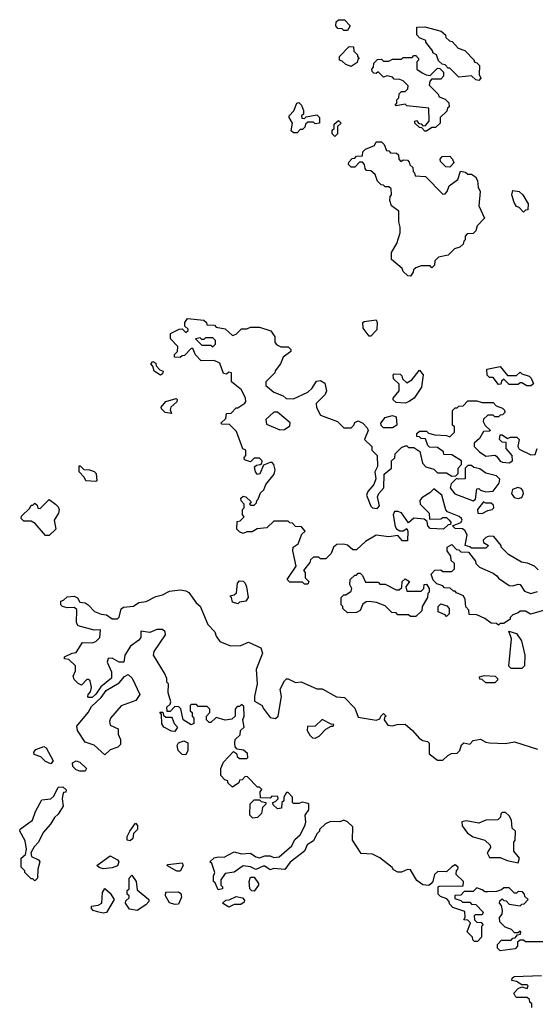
# Model space of a CAD drawing. Extents: x 1861455 to 2058065, y 200073 to 437907.
# Tile 325 of 574: x 1937371 to 1940240, y 316812 to 322290. Entities that reach past the tile are written whole.
import ezdxf

# ---------------------------------------------------------------- set-up
doc = ezdxf.new("R2010")
doc.units = 0

msp = doc.modelspace()

# ---------------------------------------------------------------- linework, layer by layer
at = {"layer": '0CON05XD'}
for points in [[(1939195, 322230), (1939175, 322230), (1939165, 322240), (1939141.7, 322241.7), (1939130, 322255), (1939131.7, 322278.3), (1939145, 322290), (1939178.3, 322288.3), (1939210, 322255), (1939195, 322230)], [(1939925, 321952.5), (1939910, 321955), (1939885, 321977.5), (1939815, 321970), (1939765, 322020), (1939755, 322020), (1939738.3, 322038.3), (1939721.7, 322041.7), (1939701.7, 322061.7), (1939690, 322095), (1939670, 322105), (1939670, 322115), (1939630, 322165), (1939630, 322175), (1939595, 322190), (1939580, 322205), (1939581.7, 322248.3), (1939625, 322250), (1939717, 322227), (1939740, 322205), (1939741.7, 322191.7), (1939761.7, 322171.7), (1939778.3, 322168.3), (1939811.7, 322131.7), (1939848.3, 322118.3), (1939900, 322065), (1939900, 322055), (1939915, 322050), (1939930, 322035), (1939927.5, 321985), (1939937.5, 321965), (1939925, 321952.5)], [(1939215, 322030), (1939185, 322040), (1939165, 322060), (1939150, 322065), (1939150, 322085), (1939205, 322140), (1939228.3, 322138.3), (1939230, 322115), (1939250, 322095), (1939250, 322085), (1939260, 322075), (1939251.7, 322068.3), (1939248.3, 322051.7), (1939215, 322030)], [(1939635, 321670), (1939625, 321670), (1939608.3, 321688.3), (1939595, 321690), (1939570, 321715), (1939570, 321725), (1939578.3, 321728.3), (1939591.7, 321711.7), (1939605, 321710), (1939615, 321700), (1939628.3, 321701.7), (1939650, 321725), (1939648.3, 321798.3), (1939525, 321810), (1939515, 321820), (1939465, 321810), (1939460, 321815), (1939470, 321825), (1939470, 321845), (1939480, 321855), (1939481.7, 321878.3), (1939495, 321890), (1939515, 321890), (1939530, 321905), (1939531.7, 321921.7), (1939505, 321950), (1939487, 321957), (1939455, 321960), (1939445, 321970), (1939415, 321977.5), (1939395, 321970), (1939365, 322000), (1939355, 321990), (1939341.7, 321991.7), (1939331.7, 322001.7), (1939330, 322015), (1939340, 322025), (1939341.7, 322048.3), (1939361.7, 322068.3), (1939385, 322070), (1939395, 322060), (1939425, 322060), (1939445, 322070), (1939495, 322070), (1939505, 322080), (1939555, 322080), (1939565, 322090), (1939575, 322090), (1939590, 322075), (1939590, 322065), (1939580, 322055), (1939580, 322015), (1939610, 321995), (1939633, 321983), (1939655, 321980), (1939695, 322020), (1939708.3, 322018.3), (1939728.3, 321998.3), (1939730, 321975), (1939715, 321960), (1939661.7, 321958.3), (1939653, 321947), (1939650, 321925), (1939700, 321875), (1939705, 321860), (1939738.3, 321848.3), (1939758.3, 321828.3), (1939760, 321805), (1939751.7, 321798.3), (1939748.3, 321781.7), (1939710, 321745), (1939710, 321715), (1939685, 321690), (1939665, 321690), (1939635, 321670)], [(1938915, 321660), (1938895, 321660), (1938882.5, 321672.5), (1938890, 321715), (1938870, 321745), (1938870, 321755), (1938897, 321783), (1938912.5, 321825), (1938925, 321830), (1938940, 321815), (1938950, 321785), (1938950, 321765), (1938940, 321755), (1938941.7, 321741.7), (1938955, 321740), (1938965, 321750), (1939025, 321760), (1939040, 321745), (1939040, 321715), (1939015, 321710), (1939005, 321720), (1938975, 321720), (1938961.7, 321708.3), (1938958.3, 321691.7), (1938945, 321680), (1938931.7, 321678.3), (1938915, 321660)], [(1939125, 321640), (1939110, 321655), (1939110, 321675), (1939120, 321685), (1939121.7, 321708.3), (1939145, 321730), (1939160, 321715), (1939140, 321695), (1939140, 321655), (1939125, 321640)], [(1939545, 320862.5), (1939530, 320865), (1939505, 320890), (1939500, 320905), (1939440, 320955), (1939440, 320995), (1939470, 321045), (1939487.5, 321105), (1939487.5, 321135), (1939480, 321165), (1939480, 321225), (1939440, 321255), (1939430, 321285), (1939433, 321307), (1939440, 321315), (1939438.3, 321348.3), (1939425, 321360), (1939405, 321360), (1939395, 321370), (1939381.7, 321371.7), (1939361.7, 321391.7), (1939348.3, 321428.3), (1939325, 321450), (1939301.7, 321451.7), (1939293, 321463), (1939290, 321485), (1939278.3, 321498.3), (1939261.7, 321498.3), (1939235, 321470), (1939215, 321470), (1939200, 321485), (1939201.7, 321498.3), (1939221.7, 321518.3), (1939235, 321520), (1939245, 321530), (1939278.3, 321531.7), (1939280, 321555), (1939295, 321570), (1939345, 321590), (1939355, 321610), (1939385, 321610), (1939400, 321595), (1939411.7, 321561.7), (1939425, 321560), (1939435, 321550), (1939468.3, 321548.3), (1939478.3, 321538.3), (1939480, 321515), (1939491.7, 321501.7), (1939505, 321510), (1939528.3, 321508.3), (1939538.3, 321498.3), (1939541.7, 321481.7), (1939558.3, 321468.3), (1939560, 321445), (1939568.3, 321438.3), (1939571.7, 321421.7), (1939628.3, 321418.3), (1939725, 321320), (1939738.3, 321321.7), (1939750, 321335), (1939760, 321365), (1939808.3, 321401.7), (1939823, 321447), (1939851.7, 321441.7), (1939865, 321430), (1939885, 321430), (1939907.5, 321415), (1939917.5, 321395), (1939921.7, 321358.3), (1939932.5, 321335), (1939926.7, 321255), (1939957.5, 321185), (1939917, 321143), (1939910, 321115), (1939895, 321100), (1939861.7, 321098.3), (1939850, 321085), (1939850, 321065), (1939841.7, 321058.3), (1939838.3, 321041.7), (1939820, 321025), (1939790, 321015), (1939755, 320980), (1939701.7, 320968.3), (1939681.7, 320948.3), (1939680, 320925), (1939665, 320910), (1939655, 320920), (1939605, 320920), (1939575, 320910), (1939561.7, 320898.3), (1939560, 320885), (1939545, 320862.5)], [(1939765, 321470), (1939741.7, 321471.7), (1939711.7, 321501.7), (1939710, 321515), (1939721.7, 321528.3), (1939765, 321530), (1939780, 321515), (1939787, 321493), (1939765, 321470)], [(1940175, 321220), (1940150, 321245), (1940135, 321250), (1940123, 321273), (1940110, 321315), (1940115, 321340), (1940150, 321335), (1940170, 321315), (1940200, 321265), (1940198.3, 321231.7), (1940185, 321230), (1940175, 321220)], [(1940255, 319230), (1940235, 319250), (1940197, 319267), (1940163, 319273), (1940090, 319315), (1940050, 319355), (1940050, 319365), (1940010, 319415), (1939983, 319417), (1939965, 319410), (1939950, 319395), (1939951.7, 319381.7), (1939980, 319365), (1939965, 319350), (1939885, 319350), (1939875, 319357.5), (1939850, 319365), (1939860, 319425), (1939848.1, 319448.1), (1939835, 319456.7), (1939795, 319460), (1939780, 319475), (1939826.4, 319493.6), (1939832.5, 319505), (1939830, 319515), (1939817, 319527), (1939751.7, 319551.7), (1939743, 319563), (1939720, 319645), (1939675, 319680), (1939653, 319657), (1939609.4, 319630.6), (1939598, 319615), (1939600, 319595), (1939650, 319545), (1939651.7, 319511.7), (1939715, 319512.5), (1939725, 319520), (1939745, 319520), (1939758.3, 319508.3), (1939770, 319495), (1939768.3, 319481.7), (1939755, 319480), (1939730, 319455), (1939655, 319460), (1939642.5, 319475), (1939638.3, 319498.3), (1939621.7, 319511.7), (1939563.6, 319516.4), (1939535, 319490), (1939495.8, 319545.8), (1939475, 319554), (1939456.7, 319553.3), (1939448.8, 319535), (1939460.6, 319470.6), (1939468, 319458), (1939486.4, 319446.4), (1939505, 319446.7), (1939525, 319460), (1939530, 319445), (1939528.3, 319391.7), (1939501.7, 319391.7), (1939475, 319420), (1939425, 319412.5), (1939355, 319422.5), (1939295, 319387.5), (1939245, 319340), (1939225, 319340), (1939195, 319367.5), (1939173, 319373), (1939135, 319370), (1939117.5, 319355), (1939105, 319320), (1939075, 319290), (1939045, 319290), (1939035, 319300), (1939005, 319300), (1938990, 319285), (1938985, 319270), (1938950, 319225), (1938960, 319215), (1938960, 319185), (1938980, 319165), (1938975, 319150), (1938955, 319150), (1938945, 319160), (1938875, 319160), (1938860, 319175), (1938909.3, 319250.7), (1938891.2, 319335), (1938892.5, 319355), (1938920, 319375), (1938941.7, 319428.3), (1938960, 319445), (1938938.3, 319468.3), (1938905, 319470), (1938888.3, 319488.3), (1938875, 319490), (1938865, 319500), (1938785, 319500), (1938746.7, 319463.3), (1938692.5, 319457.5), (1938665, 319440), (1938635, 319440), (1938615, 319432.5), (1938595, 319440), (1938580, 319455), (1938581.7, 319498.3), (1938598.3, 319501.7), (1938620, 319525), (1938610, 319535), (1938610, 319565), (1938620, 319575), (1938620, 319595), (1938603, 319613), (1938601.7, 319628.3), (1938615, 319640), (1938630, 319635), (1938658.3, 319608.3), (1938650, 319595), (1938655, 319590), (1938675, 319590), (1938688.3, 319601.7), (1938690, 319615), (1938698.3, 319621.7), (1938711.7, 319658.3), (1938730, 319675), (1938740, 319705), (1938787.7, 319762.3), (1938792, 319785), (1938786, 319816), (1938776.1, 319826.1), (1938765, 319826.7), (1938727.5, 319812.5), (1938707, 319763), (1938695, 319760), (1938682.5, 319775), (1938678.3, 319801.7), (1938688.3, 319811.7), (1938710, 319815), (1938718.3, 319821.7), (1938720, 319835), (1938705, 319850), (1938675, 319850), (1938655, 319830), (1938621.7, 319841.7), (1938620, 319855), (1938630, 319865), (1938630, 319895), (1938613.3, 319903.3), (1938578.3, 319998.3), (1938538.3, 320038.3), (1938495, 320040), (1938490, 320045), (1938518.3, 320071.7), (1938521.7, 320098.3), (1938548.3, 320101.7), (1938575, 320130), (1938585, 320130), (1938623, 320157), (1938630, 320165), (1938627.5, 320185), (1938605, 320230), (1938550, 320275), (1938550, 320325), (1938535, 320330), (1938521.7, 320318.3), (1938505, 320322.5), (1938485, 320380), (1938453.8, 320393.8), (1938381.7, 320391.7), (1938350, 320425), (1938335, 320460), (1938325, 320460), (1938288.3, 320421.7), (1938275, 320420), (1938265, 320410), (1938231.7, 320411.7), (1938231.7, 320428.3), (1938250, 320445), (1938251.7, 320471.7), (1938210, 320515), (1938210, 320545), (1938258.3, 320568.3), (1938275, 320570), (1938295, 320550), (1938308.3, 320561.7), (1938308.3, 320568.3), (1938290, 320585), (1938290, 320605), (1938305, 320627.5), (1938395, 320617.5), (1938410, 320605), (1938411.7, 320591.7), (1938455, 320590), (1938465, 320580), (1938515, 320570), (1938555, 320532.5), (1938575, 320540), (1938605, 320570), (1938635, 320570), (1938655, 320580), (1938705, 320580), (1938768.3, 320558.3), (1938790, 320525), (1938790, 320495), (1938801.7, 320481.7), (1938825, 320470), (1938865, 320470), (1938880, 320455), (1938880, 320445), (1938837, 320413), (1938822.5, 320375), (1938793, 320337), (1938790, 320325), (1938740, 320275), (1938740, 320255), (1938785, 320217.5), (1938837, 320197), (1938853, 320183), (1938895, 320180), (1938975, 320217.5), (1938999.3, 320240.7), (1939021.7, 320278.3), (1939045, 320282.5), (1939068.3, 320268.3), (1939077.5, 320225), (1939070, 320205), (1939020, 320155), (1939023, 320133), (1939045, 320090), (1939140, 320055), (1939175, 320020), (1939215, 320020), (1939230, 320035), (1939235, 320050), (1939255, 320057.5), (1939280, 320045), (1939305, 320020), (1939310, 320005), (1939290, 319955), (1939330, 319915), (1939330, 319895), (1939360, 319865), (1939362.5, 319805), (1939347.5, 319775), (1939352.5, 319735), (1939342.5, 319705), (1939307.5, 319665), (1939300, 319645), (1939324.1, 319584.1), (1939333.9, 319573.9), (1939359.3, 319570.7), (1939372.5, 319585), (1939362.5, 319635), (1939370, 319655), (1939397.5, 319685), (1939398.3, 319761.7), (1939440, 319795), (1939440, 319835), (1939458.3, 319851.7)], [(1939325, 320530), (1939315, 320530), (1939283, 320573), (1939280, 320605), (1939288.3, 320611.7), (1939355, 320620), (1939360, 320605), (1939357.5, 320565), (1939325, 320530)], [(1938445, 320470), (1938460, 320485), (1938460, 320505), (1938445, 320520), (1938405, 320520), (1938395, 320510), (1938385, 320510), (1938375, 320520), (1938350, 320515), (1938385, 320480), (1938435, 320480), (1938445, 320470)], [(1938155, 320313.3), (1938120, 320335), (1938112.5, 320362.5), (1938100, 320375), (1938111.7, 320388.3), (1938128.3, 320378.3), (1938130, 320365), (1938151.7, 320341.7), (1938170, 320335), (1938165, 320320), (1938155, 320313.3)], [(1939515, 320157.5), (1939465, 320160), (1939450, 320175), (1939450, 320185), (1939482.5, 320225), (1939481.7, 320261.7), (1939451.7, 320291.7), (1939450, 320315), (1939455, 320320), (1939488.3, 320318.3), (1939498.3, 320308.3), (1939501.7, 320291.7), (1939525, 320270), (1939553, 320287), (1939595, 320340), (1939616.7, 320315), (1939606.7, 320245), (1939566.4, 320183.6), (1939535, 320163.3), (1939515, 320157.5)], [(1940215, 320252.5), (1940193, 320253), (1940165, 320270), (1940155, 320270), (1940145, 320260), (1940095, 320260), (1940065, 320290), (1940051.7, 320278.3), (1940048.3, 320261.7), (1940035, 320260), (1940005, 320300), (1939985, 320300), (1939971.7, 320311.7), (1939970, 320345), (1940045, 320360), (1940085, 320310), (1940135, 320310), (1940155, 320330), (1940165, 320320), (1940205, 320307.5), (1940216.4, 320296.4), (1940230, 320265), (1940215, 320252.5)], [(1938215, 320100), (1938180, 320105), (1938160, 320125), (1938157.5, 320135), (1938185, 320166.2), (1938241.7, 320181.7), (1938246.7, 320176.7), (1938245, 320163.8), (1938212, 320135), (1938209.3, 320119.3), (1938215, 320100)], [(1939458.3, 319851.7), (1939460, 319875), (1939495, 319910), (1939515, 319920), (1939525, 319920), (1939535, 319910), (1939565, 319910), (1939598.3, 319888.3), (1939612.3, 319822.3), (1939631.7, 319801.7), (1939675, 319790), (1939695, 319770), (1939745, 319770), (1939775, 319750), (1939798.3, 319751.7), (1939810, 319765), (1939810, 319795), (1939830, 319815), (1939830, 319835), (1939775, 319870), (1939731.7, 319871.7), (1939730, 319885), (1939695, 319910), (1939651.7, 319911.7), (1939641.7, 319921.7), (1939628.3, 319958.3), (1939605, 319960), (1939595, 319970), (1939581.7, 319971.7), (1939581.7, 319988.3), (1939595, 320000), (1939635, 320000), (1939645, 319990), (1939680.7, 319980.7), (1939745, 319977.5), (1939765, 319970), (1939790, 319995), (1939790, 320025), (1939780, 320035), (1939780, 320115), (1939795, 320130), (1939805, 320130), (1939815, 320140), (1939838.3, 320141.7), (1939865, 320170), (1939915, 320170), (1939945, 320160), (1940005, 320160), (1940021.7, 320141.7), (1940058.3, 320128.3), (1940068.3, 320118.3), (1940070, 320105), (1940058.3, 320091.7), (1940045, 320090), (1940035, 320080), (1940015, 320080), (1940005, 320090), (1939975, 320090), (1939951.7, 320068.3), (1939950, 320055), (1939961.7, 320031.7), (1939990, 320005), (1939985, 320000), (1939951.7, 319998.3), (1939929.3, 319960.7), (1939900, 319935), (1939900, 319915), (1939930, 319885), (1939965, 319862.5), (1940015, 319867.5), (1940025, 319862.5), (1940044, 319834), (1940057.7, 319827.7), (1940095, 319823.8), (1940112.5, 319835), (1940111.2, 319865), (1940077.5, 319905), (1940078.3, 319938.3), (1940055, 319940), (1940040, 319955), (1940045, 319980), (1940055, 319980), (1940085, 319960), (1940102.5, 319967.5), (1940137, 319967), (1940150, 319955), (1940142.5, 319915), (1940150.7, 319900.7), (1940215, 319870), (1940238.3, 319871.7), (1940250, 319905)], [(1938818.3, 320008.3), (1938845, 320010), (1938875, 320030), (1938877, 320047), (1938805, 320107.5), (1938785, 320107.5), (1938740, 320065), (1938745, 320040), (1938818.3, 320008.3)], [(1939445, 320020), (1939395, 320020), (1939381.7, 320031.7), (1939380, 320045), (1939405, 320077.5), (1939445, 320087.5), (1939465, 320080), (1939470, 320035), (1939445, 320020)], [(1937795, 319720), (1937740, 319725), (1937730, 319745), (1937702.5, 319775), (1937701.7, 319808.3), (1937708.3, 319808.3), (1937727.5, 319787.5), (1937760, 319785), (1937785, 319776.2), (1937797.5, 319765), (1937800, 319725), (1937795, 319720)], [(1939895, 319612.5), (1939907, 319623), (1939915, 319680), (1939925, 319682.5), (1939935, 319672.5), (1939965, 319662.5), (1940005, 319667.5), (1940038.3, 319711.7), (1940043, 319733), (1940025, 319753.3), (1939965, 319766.7), (1939931.7, 319791.7), (1939898.3, 319798.3), (1939885, 319810), (1939865, 319810), (1939850, 319795), (1939850, 319735), (1939813.3, 319733.3), (1939801.7, 319738.3), (1939771.2, 319708.8), (1939766.7, 319685), (1939791.7, 319651.7), (1939895, 319612.5)], [(1940145, 319625.5), (1940165, 319632), (1940174.5, 319655), (1940171.4, 319671.4), (1940162.1, 319682.1), (1940142.3, 319687.7), (1940113.6, 319676.4), (1940106.7, 319655), (1940122.3, 319632.3), (1940145, 319625.5)], [(1937535, 319420), (1937515, 319420), (1937457, 319487), (1937435, 319500), (1937395, 319500), (1937380, 319515), (1937381.7, 319528.3), (1937428.3, 319571.7), (1937435, 319590), (1937445, 319590), (1937455, 319600), (1937468.3, 319588.3), (1937471.7, 319571.7), (1937485, 319570), (1937535, 319620), (1937570, 319595), (1937585, 319580), (1937590, 319565), (1937587.5, 319545), (1937562.5, 319505), (1937572.5, 319455), (1937535, 319420)], [(1939945, 319542.5), (1939975, 319560), (1940000, 319565), (1940010, 319575), (1940008.3, 319588.3), (1939995, 319600), (1939965, 319600), (1939951.7, 319608.3), (1939917.5, 319565), (1939920, 319545), (1939945, 319542.5)], [(1940285, 319003.8), (1940212.5, 318982.5), (1940185, 319000), (1940155, 319000), (1940145, 318990), (1940115, 318980), (1940100, 318965), (1940100, 318955), (1940065, 318930), (1940045, 318930), (1940035, 318922.5), (1940025, 318930), (1939995, 318932.5), (1939958.8, 318958.8), (1939915, 318980), (1939871.7, 318981.7), (1939870, 319005), (1939853, 319023), (1939850, 319065), (1939840, 319085), (1939801.7, 319101.7), (1939795, 319110), (1939785, 319110), (1939767, 319127), (1939735, 319130), (1939725, 319140), (1939691.7, 319151.7), (1939671.7, 319171.7), (1939660, 319205), (1939681.7, 319228.3), (1939715, 319230), (1939725, 319220), (1939775, 319220), (1939790, 319235), (1939790, 319265), (1939771.7, 319281.7), (1939770, 319305), (1939750, 319335), (1939750, 319355), (1939775, 319370), (1939801.7, 319341.7), (1939815, 319340), (1939825, 319330), (1939868.3, 319328.3), (1939907, 319277), (1939910, 319265), (1939930, 319245), (1940005, 319210), (1940026.4, 319196.4), (1940035, 319182.5), (1940095, 319142.5), (1940115, 319140), (1940145, 319150), (1940155, 319147.5), (1940180.7, 319110.7), (1940215, 319097.5), (1940251.7, 319108.3)], [(1939575, 318970), (1939545, 318970), (1939535, 318980), (1939475, 318980), (1939465, 318990), (1939441.7, 318991.7), (1939405, 319030), (1939357, 319047), (1939315, 319052.5), (1939298.3, 319051.7), (1939280.7, 319039.3), (1939265, 319002.5), (1939245, 318992.5), (1939195, 318990), (1939170, 319015), (1939170, 319025), (1939160, 319035), (1939160, 319075), (1939175, 319090), (1939185, 319090), (1939215, 319110), (1939220, 319125), (1939208.3, 319148.3), (1939210, 319175), (1939235, 319200), (1939245, 319200), (1939255, 319210), (1939265, 319210), (1939278.3, 319198.3), (1939295, 319160), (1939365, 319160), (1939375, 319150), (1939405, 319150), (1939465, 319117.5), (1939481.7, 319118.3), (1939498.3, 319131.7), (1939500, 319165), (1939515, 319180), (1939540, 319165), (1939520, 319135), (1939525, 319110), (1939605, 319110), (1939620, 319125), (1939621.7, 319148.3), (1939635, 319150), (1939650, 319125), (1939650, 319105), (1939641.7, 319098.3), (1939640, 319075), (1939610, 319025), (1939608.3, 319001.7), (1939575, 318970)], [(1938585, 319040), (1938555, 319050), (1938550, 319075), (1938540, 319085), (1938565, 319090), (1938578.3, 319101.7), (1938582.5, 319155), (1938595, 319167.5), (1938615, 319166.7), (1938626.1, 319156.1), (1938633.3, 319135), (1938643.3, 319075), (1938630, 319055), (1938595, 319050), (1938585, 319040)], [(1940295, 317160), (1940185, 317160), (1940175, 317170), (1940155, 317170), (1940141.7, 317158.3), (1940140, 317135), (1940128.3, 317121.7), (1940045, 317110), (1940030, 317125), (1940030, 317145), (1940051.7, 317168.3), (1940105, 317170), (1940115, 317180), (1940128.3, 317181.7), (1940141.7, 317198.3), (1940158.3, 317201.7), (1940160, 317215), (1940155, 317220), (1940145, 317210), (1940125, 317210), (1940108.3, 317228.3), (1940071.7, 317241.7), (1940041.7, 317271.7), (1940040, 317295), (1940056.2, 317313.8), (1940057.5, 317335), (1940051.7, 317361.7), (1940040, 317375), (1940041.7, 317388.3), (1940055, 317400), (1940065, 317390), (1940078.3, 317388.3), (1940095, 317370), (1940155, 317360), (1940165, 317370), (1940178.3, 317371.7), (1940200, 317395), (1940181.7, 317411.7), (1940180, 317425), (1940168.3, 317438.3), (1940145, 317440), (1940135, 317430), (1940125, 317430), (1940095, 317460), (1940065, 317460), (1940051.7, 317448.3), (1940025, 317440), (1939975, 317437.5), (1939958.3, 317438.3), (1939945, 317450), (1939915, 317460), (1939895, 317440), (1939845, 317440), (1939825, 317420), (1939791.7, 317418.3), (1939791.7, 317401.7), (1939825, 317390), (1939835, 317380), (1939875, 317380), (1939885, 317370), (1939908.3, 317368.3), (1939950, 317325), (1939945, 317310), (1939905, 317310), (1939900, 317305), (1939901.7, 317281.7), (1939915, 317270), (1939938.3, 317268.3), (1939950, 317255), (1939940, 317245), (1939940, 317185), (1939918.3, 317161.7), (1939901.7, 317161.7), (1939891.7, 317171.7), (1939890, 317185), (1939860, 317215), (1939880, 317265), (1939865, 317280), (1939841.7, 317281.7), (1939850, 317295), (1939848.3, 317328.3), (1939781.7, 317351.7), (1939761.7, 317371.7), (1939760, 317385), (1939748.3, 317398.3), (1939711.7, 317411.7), (1939700, 317425), (1939700, 317465), (1939705, 317470), (1939838.3, 317471.7), (1939840, 317495), (1939800, 317535), (1939801.7, 317558.3), (1939808.3, 317561.7), (1939810, 317575), (1939795, 317587.5), (1939775, 317577.5), (1939745, 317550), (1939698.3, 317551.7), (1939680, 317535), (1939670, 317495), (1939658.3, 317481.7), (1939647.5, 317472.5), (1939615, 317477.5), (1939580.7, 317500.7), (1939545, 317560), (1939528.3, 317561.7), (1939495, 317547.5), (1939475, 317547.5), (1939450.7, 317560.7), (1939443, 317573), (1939375, 317627.5), (1939335, 317647.5), (1939271.7, 317651.7), (1939222.5, 317725), (1939225, 317800), (1939195, 317827.5), (1939175, 317836.7), (1939153, 317827), (1939100.7, 317829.3), (1939073.6, 317816.4), (1939040, 317785), (1939040, 317775), (1939025, 317760), (1939005, 317722.5), (1938970.7, 317699.3), (1938956.2, 317663.8), (1938877, 317603), (1938847, 317563), (1938785, 317567.5), (1938765, 317560), (1938735, 317580), (1938725, 317580), (1938685, 317562.5), (1938655, 317577.5), (1938615, 317583.3), (1938565, 317547.5), (1938515, 317540), (1938490, 317505), (1938490, 317475), (1938500, 317465), (1938500, 317455), (1938475, 317450), (1938458.3, 317488.3), (1938450, 317495), (1938450, 317525), (1938457.5, 317545), (1938440, 317595), (1938430, 317605), (1938453, 317627), (1938475, 317632.5), (1938509.3, 317630.7), (1938565, 317660), (1938605, 317650), (1938655, 317652.5), (1938685, 317632.5), (1938705, 317627.5), (1938735, 317637.5), (1938765, 317637.5), (1938785, 317630), (1938815, 317632.5), (1938885.6, 317694.4), (1938901.2, 317728.8), (1938932.5, 317755), (1938957.5, 317805), (1938962.5, 317825), (1938960, 317865), (1938980, 317895), (1938980, 317925), (1938975, 317930), (1938945, 317937.5), (1938925, 317930), (1938895, 317930), (1938890, 317935), (1938890, 317965), (1938865, 317990), (1938855, 317990), (1938840, 317965), (1938840, 317945), (1938830, 317935), (1938827, 317903), (1938805, 317900), (1938781.7, 317921.7), (1938780, 317935), (1938795, 317940), (1938810, 317955), (1938808.3, 317968.3), (1938775, 317970), (1938765, 317960), (1938711.7, 317961.7), (1938710, 317995), (1938718.3, 318008.3), (1938705, 318020), (1938695, 318020), (1938638.3, 318078.3), (1938625, 318080), (1938608.3, 318061.7), (1938595, 318060), (1938590, 318045), (1938555, 318020), (1938530, 318045), (1938530, 318055), (1938511.7, 318061.7), (1938490, 318085), (1938490, 318125), (1938505, 318160), (1938561.7, 318218.3), (1938578.3, 318208.3), (1938581.7, 318191.7), (1938595, 318180), (1938635, 318180), (1938640, 318185), (1938638.3, 318208.3), (1938617, 318227), (1938581.7, 318231.7), (1938570, 318245), (1938567.5, 318265), (1938570, 318285), (1938598.3, 318311.7), (1938600, 318335), (1938620, 318355), (1938612.5, 318395), (1938620, 318415), (1938618.3, 318468.3), (1938605, 318480), (1938595, 318470), (1938581.7, 318468.3), (1938570, 318455), (1938570, 318415), (1938551.7, 318398.3), (1938515, 318392.5), (1938465, 318407.5), (1938435, 318380), (1938425, 318380), (1938410, 318395), (1938410, 318415), (1938430, 318435), (1938430, 318455), (1938415, 318470), (1938365, 318470), (1938355, 318480), (1938325, 318480), (1938320, 318475), (1938320, 318445), (1938330, 318435), (1938330, 318415), (1938340, 318405), (1938340, 318375), (1938325, 318367.5), (1938280, 318395), (1938267, 318457), (1938257, 318467), (1938235, 318470), (1938208.3, 318441.7), (1938191.7, 318441.7), (1938190, 318465), (1938208.3, 318481.7), (1938212.5, 318495), (1938197.5, 318545), (1938200, 318595), (1938190, 318605), (1938190, 318625), (1938176.7, 318655), (1938116.2, 318755), (1938120, 318775), (1938181.7, 318868.3), (1938180, 318885), (1938165, 318897.5), (1938135, 318897.5), (1938095, 318880.8), (1938045, 318887.5), (1938045, 318852.5), (1938035, 318837.5), (1937987.5, 318805), (1937956.7, 318755), (1937950, 318715), (1937925, 318716.7), (1937885, 318738), (1937864.2, 318735.8), (1937858, 318715), (1937881.2, 318661.2), (1937882.7, 318627.3), (1937822.3, 318577.7), (1937795, 318537.5), (1937775, 318520), (1937755, 318520), (1937750, 318525), (1937752.5, 318535), (1937765, 318550), (1937771.4, 318575), (1937762.5, 318612.5), (1937755, 318620), (1937745, 318618.8), (1937715, 318587.5), (1937697, 318597), (1937675, 318620), (1937668.3, 318638.3), (1937682.3, 318667.7), (1937682, 318695), (1937645, 318730), (1937620, 318735), (1937620, 318745), (1937663.6, 318766.4), (1937685, 318770), (1937720, 318825), (1937775, 318823.3), (1937795, 318830), (1937817, 318853), (1937820, 318895), (1937785, 318893.3), (1937697, 318917), (1937687.5, 318935), (1937688.3, 319008.3), (1937675, 319020), (1937635, 319017.5), (1937610, 319025), (1937600, 319035), (1937600, 319055), (1937615, 319060), (1937635, 319080), (1937675, 319082.5), (1937693, 319073), (1937705, 319050), (1937735, 319046.7), (1937752.5, 319035), (1937787.3, 318997.3), (1937825, 318983.3), (1937855, 318980), (1937885, 318956.2), (1937915, 318957.5), (1937923.8, 318966.2), (1937935, 319012.5), (1937948.3, 319021.7), (1938005, 319027.5), (1938035, 319047.5), (1938075, 319052.5), (1938128.3, 319081.7), (1938165, 319090), (1938205, 319110), (1938265, 319117.5), (1938295, 319112.5), (1938313, 319103), (1938352.5, 319045), (1938375, 319027.5), (1938417.5, 318925), (1938457.5, 318885), (1938465, 318860), (1938485, 318830), (1938545, 318807.5), (1938601.7, 318808.3), (1938645, 318826.7), (1938712.5, 318795), (1938722.5, 318765), (1938687.5, 318675), (1938692, 318595), (1938677.5, 318525), (1938678.3, 318498.3), (1938720, 318475), (1938725, 318460), (1938765, 318407.5), (1938795, 318402.5), (1938810, 318415), (1938828.8, 318525), (1938821.2, 318565), (1938845, 318612.5), (1938855, 318622.5), (1938865, 318622.5), (1938905, 318603.3), (1938936.4, 318606.4), (1939025, 318567.5), (1939055, 318567.5), (1939133.6, 318523.6), (1939178.3, 318518.3), (1939235, 318460), (1939255, 318410), (1939355, 318392.5), (1939375, 318400), (1939380, 318415), (1939395, 318430), (1939410, 318415), (1939401.7, 318408.3), (1939400, 318395), (1939420, 318365), (1939445, 318362.5), (1939471.7, 318368.3), (1939515, 318370), (1939556.4, 318336.4), (1939593.6, 318293.6), (1939615, 318280), (1939640, 318275), (1939650, 318265), (1939650, 318205), (1939695, 318170), (1939725, 318170), (1939753, 318197), (1939773, 318207), (1939805, 318210), (1939820, 318225), (1939830, 318255), (1939843, 318267), (1939875, 318260), (1939895, 318280), (1939935, 318287.5), (1939965, 318270), (1939985, 318267.5), (1940075, 318263.3), (1940125, 318272.5), (1940251.7, 318231.7)], [(1939745, 318970), (1939738.3, 318978.3), (1939700, 318995), (1939700, 319025), (1939715, 319040), (1939748.3, 319028.3), (1939760, 319015), (1939760, 318985), (1939745, 318970)], [(1940165, 318680), (1940105, 318680), (1940093, 318693), (1940106.7, 318845), (1940092.5, 318887.5), (1940136.1, 318876.1), (1940163.9, 318833.9), (1940182.5, 318755), (1940180, 318695), (1940165, 318680)], [(1937845, 318200), (1937785, 318254.2), (1937735, 318270.8), (1937693.1, 318335), (1937689.4, 318360.6), (1937752, 318435), (1937770, 318470), (1937825, 318520), (1937852.2, 318557.8), (1937925, 318601.4), (1937955, 318636.2), (1937975, 318646.7), (1937997.5, 318627.5), (1938040, 318535), (1938016.9, 318503.1), (1937935, 318472.2), (1937876.2, 318405), (1937870, 318385), (1937875, 318366.2), (1937920, 318345), (1937920, 318315), (1937932.5, 318285), (1937931.7, 318258.3), (1937917, 318243), (1937875, 318227.5), (1937845, 318200)], [(1940015, 318600), (1939965, 318600), (1939945, 318620), (1939931.7, 318621.7), (1939930, 318635), (1939955, 318642.5), (1940017, 318637), (1940030, 318625), (1940030, 318615), (1940015, 318600)], [(1938235, 318330), (1938215, 318332.5), (1938173.6, 318353.6), (1938163, 318373), (1938160, 318425), (1938151.7, 318438.3), (1938168.3, 318438.3), (1938171.7, 318421.7), (1938185, 318410), (1938215, 318410), (1938220, 318405), (1938230, 318375), (1938250, 318355), (1938235, 318330)], [(1939015, 318292.5), (1939037.5, 318305), (1939075, 318342.5), (1939105, 318360), (1939115, 318360), (1939118.3, 318368.3), (1939105, 318370), (1939055, 318397.5), (1939015, 318360), (1938971.7, 318358.3), (1938970, 318335), (1938985, 318310), (1939000, 318295), (1939015, 318292.5)], [(1938295, 318200), (1938275, 318202.5), (1938252.5, 318225), (1938247, 318253), (1938255, 318267.5), (1938285, 318277.5), (1938307, 318267), (1938306.7, 318225), (1938295, 318200)], [(1937545, 318150), (1937515, 318162.5), (1937488.3, 318188.3), (1937451.7, 318201.7), (1937450, 318215), (1937460.7, 318229.3), (1937505, 318246.7), (1937519.3, 318239.3), (1937557, 318167), (1937545, 318150)], [(1937735, 318110), (1937705, 318110), (1937685, 318117.5), (1937667.5, 318135), (1937664.2, 318155.8), (1937685, 318166.2), (1937705, 318158.8), (1937742.5, 318125), (1937735, 318110)], [(1937455, 317500), (1937445, 317510), (1937435, 317510), (1937400, 317545), (1937400, 317555), (1937380, 317575), (1937380, 317625), (1937403.6, 317646.4), (1937410, 317675), (1937401.3, 317721.3), (1937371.2, 317775), (1937373.6, 317786.4), (1937443, 317837), (1937460, 317885), (1937495, 317950), (1937545, 317956.2), (1937560.5, 317969.5), (1937585, 318020), (1937611.7, 318021.7), (1937630, 318005), (1937628.3, 317991.7), (1937615, 317990), (1937610.7, 317979.3), (1937606.7, 317955), (1937612.5, 317915), (1937585, 317870), (1937565, 317852.5), (1937542.5, 317815), (1937501.7, 317768.3), (1937476.7, 317715), (1937451.2, 317688.8), (1937432.5, 317655), (1937437.5, 317635), (1937475, 317616.7), (1937482.5, 317605), (1937472.5, 317565), (1937470, 317515), (1937455, 317500)], [(1938668.3, 317848.3), (1938652.5, 317865), (1938653, 317927), (1938675, 317950), (1938705, 317950), (1938715, 317940), (1938740, 317935), (1938740, 317925), (1938723, 317907), (1938717, 317873), (1938695, 317852.5), (1938668.3, 317848.3)], [(1940145, 317600), (1940152.5, 317625), (1940120, 317665), (1940120, 317715), (1940127.5, 317725), (1940130, 317775), (1940111.7, 317791.7), (1940107, 317837), (1940095, 317860), (1940075, 317880), (1940055, 317880), (1940048.3, 317871.7), (1940047, 317853), (1940031.7, 317838.3), (1939965, 317836.7), (1939925, 317820), (1939855, 317832.5), (1939831.7, 317828.3), (1939832.5, 317805), (1939862.5, 317765), (1939895, 317743.8), (1939960, 317725), (1939988.3, 317698.3), (1939990, 317685), (1939972.5, 317655), (1939985, 317630), (1940045, 317630), (1940083, 317613), (1940145, 317600)], [(1937985, 317722.5), (1937970, 317725), (1937970, 317745), (1937983.9, 317776.1), (1938015, 317820), (1938027, 317807), (1938027.5, 317785), (1938005, 317762.5), (1938000, 317735), (1937985, 317722.5)], [(1937835, 317566.7), (1937813, 317573), (1937800, 317585), (1937875, 317637.5), (1937916.1, 317616.1), (1937922.5, 317605), (1937915, 317582.5), (1937885, 317572.5), (1937835, 317566.7)], [(1938245, 317552.5), (1938190, 317585), (1938195, 317590), (1938275, 317600), (1938280, 317585), (1938265, 317553.3), (1938245, 317552.5)], [(1938025, 317333.8), (1937981.7, 317341.7), (1937960, 317375), (1937961.7, 317388.3), (1937980, 317405), (1937980, 317415), (1937970, 317425), (1937970, 317445), (1937980, 317455), (1937980, 317515), (1937995, 317530), (1938020, 317495), (1938025, 317450), (1938090, 317395), (1938090, 317385), (1938072.5, 317365), (1938025, 317333.8)], [(1938675, 317442.5), (1938663, 317443), (1938652.5, 317455), (1938647.5, 317495), (1938655, 317520), (1938675, 317520), (1938700, 317485), (1938700, 317475), (1938675, 317442.5)], [(1937835, 317320), (1937805, 317327.5), (1937780, 317335), (1937770, 317345), (1937771.7, 317358.3), (1937807, 317363), (1937827.5, 317375), (1937832.5, 317435), (1937845, 317457.5), (1937875, 317430), (1937897.5, 317395), (1937855, 317322.5), (1937835, 317320)], [(1938235, 317367.5), (1938205, 317377.5), (1938182.5, 317415), (1938183.6, 317436.4), (1938255, 317437.5), (1938268.3, 317428.3), (1938271.7, 317408.3), (1938255, 317370), (1938235, 317367.5)], [(1938535, 317352.5), (1938500, 317375), (1938518.3, 317391.7), (1938537, 317393), (1938575, 317412.5), (1938610, 317405), (1938621.7, 317391.7), (1938619.3, 317380.7), (1938601.7, 317368.3), (1938565, 317367.5), (1938535, 317352.5)], [(1940220, 316795), (1940220, 316815), (1940210, 316825), (1940208.3, 316838.3), (1940195, 316850), (1940135, 316850), (1940130, 316855), (1940120, 316875), (1940145, 316900), (1940165, 316910), (1940195, 316900), (1940200, 316915), (1940195, 316920), (1940165, 316920), (1940135, 316940), (1940110, 316945), (1940111.7, 316958.3), (1940123, 316967), (1940275, 316972.5)]]:
    msp.add_lwpolyline(points, dxfattribs=at)

doc.saveas('drawing.dxf')
